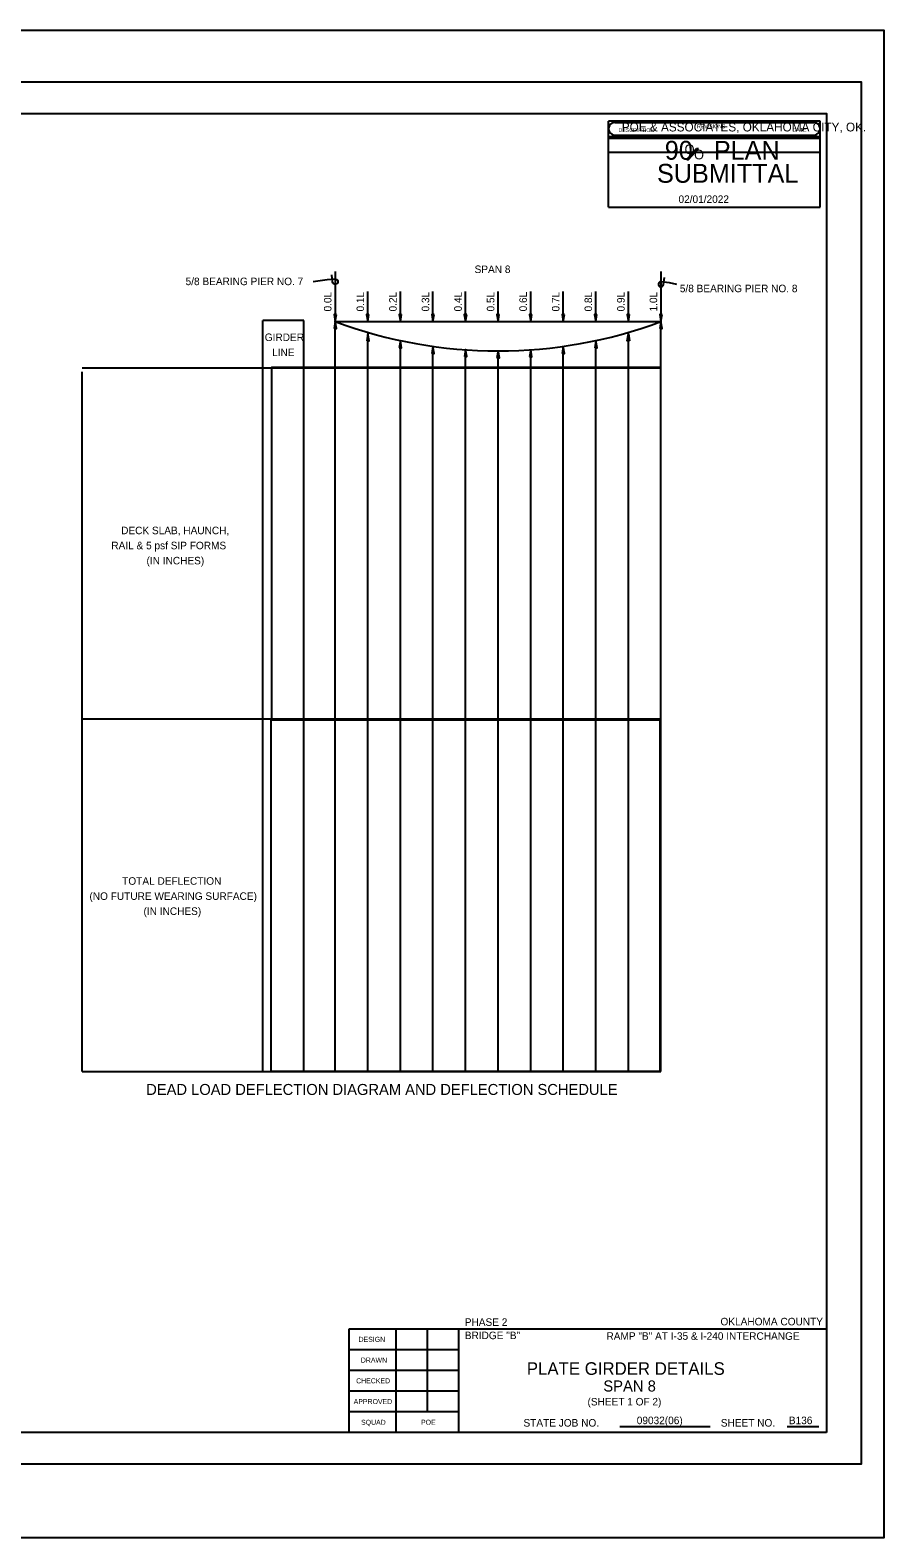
# Model space of a CAD drawing. Extents: x 4944 to 17449, y 3824 to 49087.
# Drawn here: x 8560 to 9865, y 29657 to 31961 of the extents above; entities that cross this region are included whole.
import ezdxf

# ---------------------------------------------------------------- set-up
doc = ezdxf.new("R2010")
doc.units = 0
for name, color, linetype in [('1', 7, 'Continuous'), ('36_S_LINES', 7, 'Continuous'), ('37_S_TXT', 7, 'Continuous'), ('3A', 7, 'Continuous'), ('6', 7, 'Continuous'), ('BEAM', 7, 'Continuous'), ('DIM', 7, 'Continuous'), ('ID', 7, 'Continuous'), ('Level 14', 7, 'Continuous'), ('Level 17', 7, 'Continuous'), ('Level 27', 7, 'Continuous'), ('Level 34', 7, 'Continuous'), ('Level 36', 7, 'Continuous'), ('REVISED', 7, 'Continuous')]:
    doc.layers.add(name, color=color, linetype=linetype)

# ---------------------------------------------------------------- blocks, each defined once
blk = doc.blocks.new('DWG010')
at = {"layer": '1'}
for p, q in [((0, 0.047), (0.141, 0.047)), ((0.047, 0), (0.047, 0.125))]:
    blk.add_line(p, q, dxfattribs=at)
blk.add_arc((0, 0), 0.0469, 90, 0, dxfattribs=at)
blk = doc.blocks.new('ARROWH')
at = {"layer": '1'}
blk.add_lwpolyline([(0.123, -0.021), (0.123, 0.021), (-0.002, 0)], close=True, dxfattribs=at)

msp = doc.modelspace()

# ---------------------------------------------------------------- linework, layer by layer
at = {"layer": '36_S_LINES'}
for p, q in [((9013.9, 31579.7), (8992.4, 31577)), ((9536.6, 31575.8), (9548, 31573.2)), ((9076.2, 31516.2), (9076.2, 31562)), ((9125.9, 31516.2), (9125.9, 31562)), ((9175.7, 31516.2), (9175.7, 31562)), ((9225.5, 31516.2), (9225.5, 31562)), ((9275.2, 31516.2), (9275.2, 31562)), ((9325, 31516.3), (9325, 31562.1)), ((9374.8, 31516.2), (9374.8, 31562)), ((9424.6, 31516.2), (9424.6, 31562)), ((9474.3, 31516.2), (9474.3, 31562)), ((9026.4, 30370), (9026.4, 31510.8)), ((9524.1, 30370), (9524.1, 31510.8)), ((9076.2, 30370), (9076.2, 31491.6)), ((9125.9, 30370), (9125.9, 31480.8)), ((9424.6, 30370), (9424.6, 31480.8)), ((9474.3, 30370), (9474.3, 31491.6)), ((9175.7, 30370), (9175.7, 31472.1)), ((9225.5, 30370), (9225.5, 31467)), ((9275.2, 30370), (9275.2, 31465.4)), ((9325, 30370), (9325, 31467)), ((9374.8, 30370), (9374.8, 31472.1))]:
    msp.add_line(p, q, dxfattribs=at)
at = {"layer": '37_S_TXT'}
msp.add_lwpolyline([(6408.6, 31961.5), (9864.6, 31961.5), (9864.6, 29657.5), (6408.6, 29657.5)], close=True, dxfattribs=at)
at = {"layer": '3A'}
for p, q in [((9026.4, 31592.5), (9026.4, 31516.2)), ((9524.1, 31592.5), (9524.1, 31516.2))]:
    msp.add_line(p, q, dxfattribs=at)
for points in [[(8929.1, 30907.7), (9524.1, 30907.7), (9524.1, 31445.8), (8929.1, 31445.8)], [(8928, 30370.4), (9523, 30370.4), (9523, 30908.5), (8928, 30908.5)]]:
    msp.add_lwpolyline(points, close=True, dxfattribs=at)
at = {"layer": '6'}
for p, q in [((9026.4, 31516.2), (9026.4, 31516.2)), ((9076.2, 31516.2), (9076.2, 31516.2)), ((9125.9, 31516.2), (9125.9, 31516.2)), ((9175.7, 31516.2), (9175.7, 31516.2)), ((9225.5, 31516.2), (9225.5, 31516.2)), ((9275.2, 31516.2), (9275.2, 31516.2)), ((9325, 31516.2), (9325, 31516.2)), ((9374.8, 31516.2), (9374.8, 31516.2)), ((9424.6, 31516.2), (9424.6, 31516.2)), ((9474.3, 31516.2), (9474.3, 31516.2)), ((9524.1, 31516.2), (9524.1, 31516.2))]:
    msp.add_line(p, q, dxfattribs=at)
at = {"layer": 'BEAM'}
msp.add_arc((9275.2, 32185.1), 713.8, 249.5951, 290.4049, dxfattribs=at)
at = {"layer": 'DEFPOINTS'}
for p, q in [((9767.1, 31822.4), (9444, 31822.4)), ((9444, 31774.4), (9444, 31822.4)), ((9767.1, 31774.4), (9767.1, 31822.4)), ((9767.1, 31798.4), (9444, 31798.4)), ((9767.1, 31774.4), (9444, 31774.4))]:
    msp.add_line(p, q, dxfattribs=at)
at = {"layer": 'DIM'}
msp.add_lwpolyline([(6565.8, 31882.3), (9829.8, 31882.3), (9829.8, 29770.3), (6565.8, 29770.3)], close=True, dxfattribs=at)
at = {"layer": 'Level 14'}
for p, q in [((9047.4, 29818.3), (9047.4, 29976.7)), ((9047.4, 29976.7), (9777, 29976.7)), ((9215.4, 29818.3), (9215.4, 29976.8)), ((9215.4, 29818.3), (9215.4, 29976.8))]:
    msp.add_line(p, q, dxfattribs=at)
msp.add_lwpolyline([(9777, 29818.3), (6753, 29818.3), (6753, 31834.3), (9777, 31834.3)], close=True, dxfattribs=at)
at = {"layer": 'Level 17'}
for p, q in [((9119.4, 29818.3), (9119.4, 29976.8)), ((9167.4, 29850), (9167.4, 29976.8)), ((9461.3, 29827.5), (9599.5, 29827.5)), ((9461.3, 29827.5), (9599.5, 29827.5)), ((9717.1, 29827.5), (9765.3, 29827.5)), ((9717.1, 29827.5), (9765.3, 29827.5))]:
    msp.add_line(p, q, dxfattribs=at)
for points in [[(9215.4, 29945), (9047.4, 29945)], [(9215.4, 29913.3), (9047.4, 29913.3)], [(9215.4, 29881.6), (9047.4, 29881.6)], [(9215.4, 29850), (9047.4, 29850)]]:
    msp.add_lwpolyline(points, dxfattribs=at)
at = {"layer": 'Level 27'}
msp.add_line((9026.4, 31516.2), (9524.1, 31516.2), dxfattribs=at)
at = {"layer": 'Level 34'}
for p, q in [((8978.4, 31517.8), (8915.7, 31517.8)), ((8915.7, 30370), (8915.7, 31517.8)), ((8978.4, 30370), (8978.4, 31517.8)), ((8639.9, 31445.5), (9524.1, 31445.5)), ((8639.9, 30370), (8639.9, 31439.5)), ((9524.1, 30370), (9524.1, 31448.2)), ((8639.9, 30909), (9524.1, 30909)), ((8639.9, 30370), (9524.1, 30370))]:
    msp.add_line(p, q, dxfattribs=at)
at = {"layer": 'Level 36'}
for p, q in [((9453.6, 31820.4), (9757.5, 31820.4)), ((9444, 31796.4), (9767.1, 31796.4)), ((9444, 31690.9), (9444, 31796.4)), ((9453.6, 31801.2), (9757.5, 31801.2)), ((9767.1, 31690.9), (9767.1, 31796.4)), ((9563.4, 31763.9), (9578.3, 31780.5)), ((9565.1, 31763.9), (9580, 31780.5)), ((9565.5, 31763.9), (9580.5, 31780.5)), ((9566.3, 31763.9), (9581.2, 31780.5)), ((9578.3, 31780.5), (9581.2, 31780.5)), ((9563.4, 31763.9), (9566.3, 31763.9)), ((9444, 31690.9), (9767.1, 31690.9))]:
    msp.add_line(p, q, dxfattribs=at)
for centre, start, end in [((9453.6, 31810.8), 89.9952, 270), ((9757.6, 31810.8), 270, 90.0048)]:
    msp.add_arc(centre, 9.6, start, end, dxfattribs=at)

# ---------------------------------------------------------------- block references
at = {"layer": '36_S_LINES'}
for name, p, xscale, yscale, rotation in [('DWG010', (9026.4, 31577.2), 85.92279574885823, -85.92279574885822, -172.8686111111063), ('DWG010', (9524.1, 31573.4), 85.92279574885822, 85.92279574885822, -7.131388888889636), ('ARROWH', (9026.4, 31516.3), 85.9227957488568, 85.9227957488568, 90), ('ARROWH', (9076.1, 31516.3), 85.9227957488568, 85.9227957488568, 90), ('ARROWH', (9125.9, 31516.3), 85.9227957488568, 85.9227957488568, 90), ('ARROWH', (9175.7, 31516.3), 85.9227957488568, 85.9227957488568, 90), ('ARROWH', (9225.4, 31516.3), 85.9227957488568, 85.9227957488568, 90), ('ARROWH', (9275.2, 31516.3), 85.9227957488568, 85.9227957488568, 90), ('ARROWH', (9325, 31516.5), 85.9227957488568, 85.9227957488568, 90), ('ARROWH', (9374.8, 31516.3), 85.9227957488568, 85.9227957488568, 90), ('ARROWH', (9424.5, 31516.3), 85.9227957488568, 85.9227957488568, 90), ('ARROWH', (9474.3, 31516.3), 85.9227957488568, 85.9227957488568, 90), ('ARROWH', (9524.1, 31516.3), 85.9227957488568, 85.9227957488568, 90), ('ARROWH', (9026.4, 31516), 85.92279574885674, 85.92279574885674, -90.00000000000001), ('ARROWH', (9076.2, 31497.4), 85.92279574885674, 85.92279574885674, -90.00000000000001), ('ARROWH', (9474.3, 31497.4), 85.92279574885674, -85.92279574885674, -90.00000000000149), ('ARROWH', (9524.1, 31516), 85.92279574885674, 85.92279574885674, -90.00000000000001), ('ARROWH', (9126, 31486.6), 85.92279574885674, 85.92279574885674, -90.00000000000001), ('ARROWH', (9175.7, 31477.9), 85.92279574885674, 85.92279574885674, -90.00000000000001), ('ARROWH', (9225.5, 31473.2), 85.92279574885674, 85.92279574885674, -90.00000000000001), ('ARROWH', (9325, 31472.7), 85.92279574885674, 85.92279574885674, -90.00000000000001), ('ARROWH', (9374.8, 31477.9), 85.92279574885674, 85.92279574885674, -90.00000000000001), ('ARROWH', (9424.6, 31486.6), 85.92279574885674, 85.92279574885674, -90.00000000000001), ('ARROWH', (9275.3, 31471.2), 85.92279574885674, 85.92279574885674, -90.00000000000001)]:
    msp.add_blockref(name, p, dxfattribs=dict(at, xscale=xscale, yscale=yscale, rotation=rotation))

# ---------------------------------------------------------------- texts
at = {"layer": '3A'}
for s, height, p in [('SPAN 8', 11.52, (9239.3, 31590.3)), ('5/8 BEARING PIER NO. 7', 11.52, (8797.7, 31571.8)), ('5/8 BEARING PIER NO. 8', 11.52, (9552.9, 31561)), ('GIRDER', 11.52, (8918.7, 31486.4)), ('LINE', 11.52, (8929.9, 31463.3)), ('DECK SLAB, HAUNCH,', 11.52, (8699.2, 31191.2)), ('RAIL & 5 psf SIP FORMS', 11.52, (8684.2, 31168.2)), ('(IN INCHES)', 11.52, (8738, 31145.1)), ('TOTAL DEFLECTION', 11.52, (8700.8, 30655.5)), ('(NO FUTURE WEARING SURFACE)', 11.52, (8650.8, 30632.4)), ('(IN INCHES)', 11.52, (8733.4, 30609.4)), ('PHASE 2', 11.52, (9224.3, 29981.4)), ('OKLAHOMA COUNTY', 11.52, (9615, 29982.2)), ('BRIDGE "B"', 11.52, (9224.3, 29961.1)), ('RAMP "B" AT I-35 & I-240 INTERCHANGE', 11.52, (9440.8, 29960.1)), ('(SHEET 1 OF 2)', 11.5, (9411.9, 29859.8)), ('09032(06)', 11.52, (9487.1, 29831.2)), ('B136', 11.52, (9719.5, 29831.2))]:
    msp.add_text(s, height=height, dxfattribs=at).set_placement(p)
for s, p in [('0.0L', (9020.6, 31531.6)), ('0.1L', (9070.4, 31531.6)), ('0.2L', (9120.2, 31531.6)), ('0.3L', (9170, 31531.6)), ('0.4L', (9219.7, 31531.6)), ('0.5L', (9269.5, 31531.6)), ('0.6L', (9319.2, 31531.7)), ('0.7L', (9369, 31531.6)), ('0.8L', (9418.8, 31531.6)), ('0.9L', (9468.6, 31531.6)), ('1.0L', (9518.3, 31531.6))]:
    msp.add_text(s, height=11.52, rotation=90, dxfattribs=at).set_placement(p)
at = {"layer": 'BEAM'}
for s, height, p in [('DEAD LOAD DEFLECTION DIAGRAM AND DEFLECTION SCHEDULE', 16.8, (8737.5, 30334.3)), ('PLATE GIRDER DETAILS', 19.2, (9319.1, 29906.6))]:
    msp.add_text(s, height=height, dxfattribs=at).set_placement(p)
at = {"layer": 'DEFPOINTS'}
for s, p in [('DESCRIPTION', (9459.3, 31805.9)), ('REVISIONS', (9579.2, 31811.6)), ('DATE', (9725.2, 31806.3))]:
    msp.add_text(s, height=5.76, dxfattribs=at).set_placement(p)
at = {"layer": 'ID'}
msp.add_text('SPAN 8', height=16.88, dxfattribs=at).set_placement((9436, 29881.1))
at = {"layer": 'Level 36'}
for s, height, p in [('POE & ASSOCIATES, OKLAHOMA CITY, OK.', 13.44, (9464.2, 31806.7)), ('90   PLAN', 28.8, (9529.9, 31763.5)), ('O', 14.7, (9560.1, 31772.1)), ('O', 14.7, (9574.6, 31764)), ('SUBMITTAL', 28.8, (9518, 31728.3)), ('02/01/2022', 11.52, (9550.9, 31697.4))]:
    msp.add_text(s, height=height, dxfattribs=at).set_placement(p)
at = {"layer": 'REVISED'}
for s, height, p in [('DESIGN', 7.68, (9062, 29957)), ('DRAWN', 7.68, (9065.5, 29925.3)), ('CHECKED', 7.68, (9058.3, 29893.6)), ('APPROVED', 7.68, (9054.5, 29861.9)), ('SQUAD', 7.68, (9065.8, 29830.2)), ('POE', 7.68, (9157.4, 29830.3)), ('STATE JOB NO.', 11.52, (9314, 29827.5)), ('STATE JOB NO.', 11.52, (9314, 29827.5)), ('SHEET NO. ', 11.52, (9615.5, 29827.5)), ('SHEET NO. ', 11.52, (9615.5, 29827.5))]:
    msp.add_text(s, height=height, dxfattribs=at).set_placement(p)

doc.saveas('drawing.dxf')
